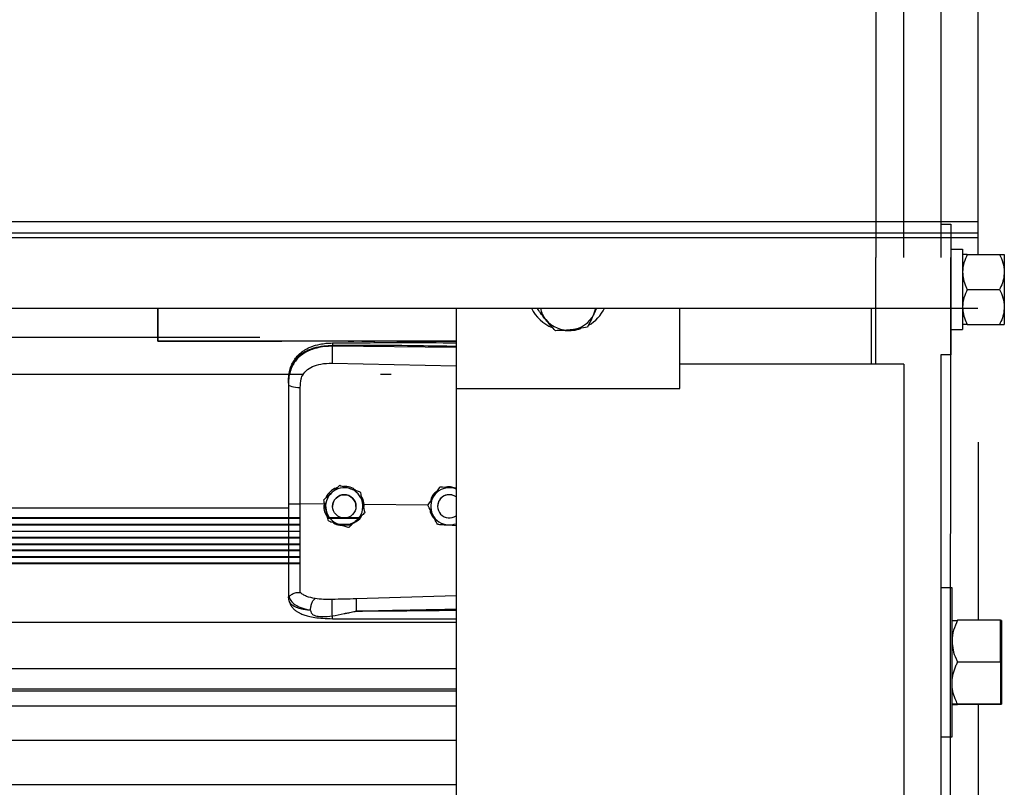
# Model space of a CAD drawing. Header units: inches. Extents: x 170 to 284, y 215 to 248.
# Tile 762 of 1056: x 230.996 to 231.448, y 224.15 to 224.503. Entities that reach past the tile are written whole.
import ezdxf

# ---------------------------------------------------------------- set-up
doc = ezdxf.new("R2010")
doc.units = ezdxf.units.IN
doc.header["$LTSCALE"] = 0.25
doc.header["$MEASUREMENT"] = 0
doc.layers.add('RH TOP OF HOOD', color=7, linetype='Continuous')

msp = doc.modelspace()

# ---------------------------------------------------------------- linework, layer by layer
at = {"layer": 'RH TOP OF HOOD'}
for p, q in [((231.388540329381, 225.2861106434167), (231.388540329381, 224.3934313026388)), ((231.401380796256, 224.3934313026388), (231.401380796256, 225.2347487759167)), ((231.418501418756, 225.2347487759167), (231.418501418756, 224.402427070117)), ((231.418501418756, 225.0400016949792), (231.418501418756, 224.3934313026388)), ((231.435622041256, 224.3947767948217), (231.435622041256, 225.0113842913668)), ((231.435415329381, 224.4097265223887), (226.924131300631, 224.4097265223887)), ((231.418501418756, 224.4086787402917), (231.423089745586, 224.4086787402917)), ((231.423089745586, 224.4086787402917), (231.423089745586, 224.3487565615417)), ((231.435415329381, 224.4045334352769), (226.924131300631, 224.4045334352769)), ((231.435415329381, 224.402427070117), (226.924131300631, 224.402427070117)), ((231.388540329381, 224.4061451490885), (231.388540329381, 224.3934313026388)), ((231.435622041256, 224.3947767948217), (231.435622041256, 224.4061451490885)), ((231.423089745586, 224.3971908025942), (231.428431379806, 224.3971908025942)), ((231.428431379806, 224.3971908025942), (231.428431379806, 224.3603014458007)), ((231.388540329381, 224.3444764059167), (231.388540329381, 224.3934313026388)), ((231.418501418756, 220.1328032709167), (231.423089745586, 224.3934313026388)), ((231.4305714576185, 224.3947767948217), (231.4454321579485, 224.3947767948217)), ((231.447572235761, 224.3947767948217), (231.447572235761, 224.3867472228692)), ((231.447572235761, 224.3867472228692), (231.447572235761, 224.3706880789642)), ((231.4305714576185, 224.3787176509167), (231.4454321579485, 224.3787176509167)), ((226.924131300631, 224.3701573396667), (231.435415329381, 224.3701573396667)), ((231.058968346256, 224.3701573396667), (231.058968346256, 224.3549289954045)), ((231.0589683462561, 224.3549289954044), (231.0589683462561, 224.3701573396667)), ((231.1959333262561, 224.3701573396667), (231.1959333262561, 224.3332527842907)), ((231.2603335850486, 224.3701573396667), (231.2591095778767, 224.367347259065)), ((231.2986570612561, 224.3332527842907), (231.2986570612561, 224.3701573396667)), ((231.3864002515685, 224.3701573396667), (231.3864002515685, 224.3444764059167)), ((231.447572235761, 224.3706880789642), (231.447572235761, 224.3626585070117)), ((231.4305714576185, 224.3626585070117), (231.4454321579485, 224.3626585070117)), ((227.2537032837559, 224.3568718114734), (231.105843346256, 224.3568718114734)), ((231.423089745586, 224.3603014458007), (231.428431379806, 224.3603014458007)), ((231.058968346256, 224.3549289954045), (231.1158601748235, 224.3549289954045)), ((231.195933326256, 224.3549289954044), (231.0589683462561, 224.3549289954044)), ((231.1390860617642, 224.3526601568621), (231.1390860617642, 224.3530715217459)), ((231.195933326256, 224.3521234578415), (231.1390860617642, 224.3526601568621)), ((231.1463691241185, 224.3549289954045), (231.1490056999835, 224.3549289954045)), ((231.1526010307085, 224.3549289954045), (231.1585932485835, 224.3549289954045)), ((231.1686908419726, 224.3549289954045), (231.1959162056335, 224.3549289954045)), ((231.418501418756, 224.3487565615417), (231.418501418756, 220.1328032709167)), ((231.423089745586, 224.3487565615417), (231.418501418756, 224.3487565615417)), ((231.1389900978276, 224.3448713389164), (231.195933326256, 224.3436617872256)), ((231.3864002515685, 224.3444764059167), (231.2986570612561, 224.3444764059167)), ((231.388540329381, 224.3444764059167), (231.3864002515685, 224.3444764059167)), ((231.401380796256, 224.3444764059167), (231.388540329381, 224.3444764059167)), ((231.401380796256, 224.3444764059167), (231.401380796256, 220.1328032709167)), ((227.2401614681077, 224.3397961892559), (231.1257278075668, 224.3397961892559)), ((231.1611613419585, 224.3397961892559), (231.1661416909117, 224.3397961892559)), ((231.118890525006, 224.3357369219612), (231.118890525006, 224.33524860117)), ((231.1959333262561, 224.3332527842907), (231.195933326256, 220.1328032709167)), ((231.1959333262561, 224.3332527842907), (231.2986570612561, 224.3332527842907)), ((231.435622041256, 224.3086416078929), (231.435622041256, 224.2268157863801)), ((231.142461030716, 224.2888050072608), (231.142461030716, 224.2888033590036)), ((231.1518791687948, 224.2858043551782), (231.1518791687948, 224.285802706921)), ((231.1884045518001, 224.2880085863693), (231.1884045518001, 224.2880102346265)), ((231.1894534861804, 224.2879423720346), (231.1884045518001, 224.2880102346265)), ((231.118890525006, 224.2803878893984), (231.118890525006, 224.2738697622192)), ((231.1352617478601, 224.2802137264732), (231.1243481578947, 224.2803181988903)), ((231.1351533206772, 224.2821489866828), (231.1351533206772, 224.2821473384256)), ((231.135447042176, 224.2808032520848), (231.1352617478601, 224.2802137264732)), ((231.1352617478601, 224.2802137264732), (231.1352639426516, 224.2802135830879)), ((231.1536994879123, 224.2800371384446), (231.1531514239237, 224.2799831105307)), ((231.1536023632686, 224.277919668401), (231.1536994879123, 224.2800371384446)), ((231.1536994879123, 224.2800371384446), (231.153701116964, 224.2800372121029)), ((231.1829331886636, 224.2797573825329), (231.153701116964, 224.2800372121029)), ((231.1829192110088, 224.2797856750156), (231.1829192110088, 224.2797873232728)), ((230.9562446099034, 224.2784037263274), (231.118890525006, 224.2784037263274)), ((231.1392212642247, 224.2791464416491), (231.1392212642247, 224.2791456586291)), ((231.1499216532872, 224.2791456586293), (231.1499216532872, 224.2791464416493)), ((231.1539895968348, 224.2761476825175), (231.1539895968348, 224.2761460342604)), ((231.1874329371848, 224.2791464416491), (231.1874329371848, 224.2791456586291)), ((227.2351991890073, 224.2707070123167), (231.1243474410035, 224.2707070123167)), ((231.1243474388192, 224.2708213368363), (227.2351991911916, 224.2708213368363)), ((227.2351992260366, 224.2737537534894), (231.1243474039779, 224.2737537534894)), ((231.1243474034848, 224.2738691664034), (227.2351992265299, 224.2738691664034)), ((231.1520152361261, 224.2738691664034), (231.1369624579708, 224.2738691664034)), ((231.1369876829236, 224.2737537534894), (231.1519290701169, 224.2737537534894)), ((231.1481437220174, 224.2708213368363), (231.1411841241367, 224.2708213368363)), ((231.1415724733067, 224.2707070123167), (231.1480181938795, 224.2707070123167)), ((227.2351991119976, 224.2676893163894), (231.1243475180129, 224.2676893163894)), ((231.118890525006, 224.2705524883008), (231.118890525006, 224.267802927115)), ((231.1922297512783, 224.2706040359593), (231.195933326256, 224.2703642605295)), ((231.1243476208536, 224.2648010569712), (227.240656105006, 224.2648010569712)), ((227.240656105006, 224.2646903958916), (231.1243476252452, 224.2646903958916)), ((231.1243477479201, 224.2618154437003), (227.240656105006, 224.2618154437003)), ((227.240656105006, 224.2617026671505), (231.1243477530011, 224.2617026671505)), ((231.1243478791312, 224.2589715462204), (227.240656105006, 224.2589715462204)), ((227.240656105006, 224.2588587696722), (231.1243478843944, 224.2588587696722)), ((231.1243480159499, 224.2559838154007), (227.240656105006, 224.2559838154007)), ((227.240656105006, 224.2558731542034), (231.1243480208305, 224.2558731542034)), ((231.1243481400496, 224.2529848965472), (227.240656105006, 224.2529848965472)), ((227.240656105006, 224.2528712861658), (231.1243481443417, 224.2528712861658)), ((231.423569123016, 224.2417526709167), (231.418501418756, 224.2417526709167)), ((231.423569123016, 224.2075114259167), (231.423569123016, 224.2417526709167)), ((231.118890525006, 224.2381955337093), (231.118890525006, 224.2376667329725)), ((231.1192302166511, 224.2356815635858), (231.118890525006, 224.2376667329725)), ((231.195933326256, 224.2379900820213), (231.1499976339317, 224.2366582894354)), ((227.163613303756, 224.226018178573), (231.1959333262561, 224.226018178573)), ((231.445791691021, 224.2268157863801), (231.426137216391, 224.2268157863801)), ((231.445791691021, 224.2172074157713), (231.445791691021, 224.2268157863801)), ((231.446339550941, 224.2267721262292), (231.445791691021, 224.2267721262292)), ((231.446339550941, 224.2267721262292), (231.446339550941, 224.1979468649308)), ((231.445791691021, 224.2075990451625), (231.445791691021, 224.2172074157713)), ((231.423569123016, 224.1732701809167), (231.423569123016, 224.2075114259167)), ((231.445791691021, 224.2075990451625), (231.426137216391, 224.2075990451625)), ((231.445791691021, 224.2075990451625), (231.445791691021, 224.1979468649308)), ((227.163613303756, 224.2046391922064), (231.1959333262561, 224.2046391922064)), ((231.1959333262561, 224.1951539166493), (227.163613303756, 224.1951539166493)), ((227.163613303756, 224.1945145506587), (231.1959333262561, 224.1945145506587)), ((231.445791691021, 224.1979468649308), (231.445791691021, 224.1882946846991)), ((231.446339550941, 224.1979468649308), (231.446339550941, 224.1882507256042)), ((227.163613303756, 224.1874964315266), (231.1959333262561, 224.1874964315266)), ((231.445791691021, 224.1882946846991), (231.426137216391, 224.1882946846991)), ((231.445791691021, 224.1882070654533), (231.426137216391, 224.1882070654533)), ((231.435622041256, 224.1882070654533), (231.435622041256, 224.0568492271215)), ((231.445791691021, 224.1882508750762), (231.445791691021, 224.1882946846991)), ((231.445791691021, 224.1882070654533), (231.445791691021, 224.1882508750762)), ((231.445791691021, 224.1882507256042), (231.446339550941, 224.1882507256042)), ((227.163613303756, 224.1718123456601), (231.1959333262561, 224.1718123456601)), ((231.418501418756, 224.1732701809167), (231.423569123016, 224.1732701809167)), ((227.163613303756, 224.1514243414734), (231.1959333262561, 224.1514243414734))]:
    msp.add_line(p, q, dxfattribs=at)
at = {"layer": 'RH TOP OF HOOD', "flags": 128}
for points in [[(231.2591095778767, 224.367347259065), (231.2596650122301, 224.3688169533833), (231.259979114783, 224.3701573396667)], [(231.118890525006, 224.33524860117), (231.1189944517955, 224.3349528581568), (231.1193024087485, 224.3346679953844), (231.119803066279, 224.3344044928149), (231.1204780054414, 224.3341720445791), (231.121302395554, 224.3339792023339), (231.1222459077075, 224.3338330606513), (231.1232738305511, 224.3337389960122), (231.124348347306, 224.3337004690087)]]:
    msp.add_lwpolyline(points, dxfattribs=at)
at = {"layer": 'RH TOP OF HOOD'}
msp.add_circle((231.1445714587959, 224.2791456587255), 0.005350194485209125, dxfattribs=at)
for centre, radius, start, end in [((231.2464822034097, 224.377608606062), 0.01760748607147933, 205.0359860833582, 248.5000179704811), ((231.2459056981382, 224.3721114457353), 0.01146222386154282, 189.815861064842, 219.2714399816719), ((231.2482974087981, 224.3774569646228), 0.01737196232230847, 299.0663024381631, 335.1530525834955), ((231.2476171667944, 224.3728940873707), 0.0127609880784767, 275.5283345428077, 334.2356547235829), ((231.2472286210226, 224.3733906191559), 0.01329696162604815, 219.9301872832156, 276.9888073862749), ((231.2472992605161, 224.3793184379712), 0.01949741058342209, 265.8947741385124, 287.6565677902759), ((231.1445714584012, 224.2791464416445), 0.008560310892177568, 132.327935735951, 192.3279369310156), ((231.1445714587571, 224.2791464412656), 0.008560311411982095, 72.32793711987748, 132.3279357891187), ((231.144571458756, 224.2791464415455), 0.005350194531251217, 1.112057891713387e-06, 179.9999988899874), ((231.1445714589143, 224.2791464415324), 0.008560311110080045, 12.32793744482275, 72.32793758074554), ((231.192783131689, 224.2791464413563), 0.008560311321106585, 86.29353550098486, 146.2935346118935), ((231.1927831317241, 224.2791464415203), 0.005350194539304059, 53.92810144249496, 179.9999986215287), ((231.1927831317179, 224.2791456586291), 0.005350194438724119, 53.92810057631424, 306.0718994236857), ((231.1927831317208, 224.2791464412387), 0.008560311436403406, 68.4076756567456, 86.29353576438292), ((231.1445714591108, 224.2791464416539), 0.00856031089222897, 312.327935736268, 12.32793693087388), ((231.192783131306, 224.2791464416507), 0.008560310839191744, 146.2935348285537, 206.2935362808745), ((231.1445714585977, 224.2791464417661), 0.00856031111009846, 192.3279374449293, 252.3279375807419), ((231.1927831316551, 224.2791464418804), 0.008560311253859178, 206.2935366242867, 266.2935360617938), ((231.1445714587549, 224.2791464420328), 0.008560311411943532, 252.3279371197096, 312.3279357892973), ((231.1927831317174, 224.279146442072), 0.008560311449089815, 266.2935357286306, 291.5923243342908)]:
    msp.add_arc(centre, radius, start, end, dxfattribs=at)
for points, knots in [([(231.4305714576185, 224.3947767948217), (231.4300090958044, 224.3935276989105), (231.4288638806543, 224.3909839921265), (231.4284352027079, 224.3882072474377), (231.428431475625, 224.3867838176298), (231.428431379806, 224.3867472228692)], [0, 0, 0, 0, 0.4845461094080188, 0.9867482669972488, 0.9999999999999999, 0.9999999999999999, 0.9999999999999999, 0.9999999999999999]), ([(231.4305714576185, 224.3947767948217), (231.4302535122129, 224.3947767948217), (231.429501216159, 224.3947767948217), (231.4286339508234, 224.3947767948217), (231.4284994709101, 224.3947767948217), (231.428431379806, 224.3947767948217)], [0, 0, 0, 0, 0.2654446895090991, 0.6280732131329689, 1, 1, 1, 1]), ([(231.4454321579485, 224.3947767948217), (231.4459945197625, 224.3935276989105), (231.4471397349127, 224.3909839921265), (231.4475684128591, 224.3882072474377), (231.4475721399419, 224.3867838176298), (231.447572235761, 224.3867472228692)], [0, 0, 0, 0, 0.4845461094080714, 0.9867482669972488, 1, 1, 1, 1]), ([(231.4454321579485, 224.3947767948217), (231.445750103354, 224.3947767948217), (231.446502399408, 224.3947767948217), (231.4473696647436, 224.3947767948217), (231.4475041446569, 224.3947767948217), (231.447572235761, 224.3947767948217)], [0, 0, 0, 0, 0.2654446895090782, 0.6280732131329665, 1, 1, 1, 1]), ([(231.428431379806, 224.3867472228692), (231.4285129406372, 224.3856223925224), (231.4286790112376, 224.3833320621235), (231.4296395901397, 224.3806713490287), (231.4303620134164, 224.3791567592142), (231.4305714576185, 224.3787176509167)], [0, 0, 0, 0, 0.4066348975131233, 0.8279722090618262, 1, 1, 1, 1]), ([(231.447572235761, 224.3867472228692), (231.4474906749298, 224.3856223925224), (231.4473246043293, 224.3833320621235), (231.4463640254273, 224.3806713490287), (231.4456416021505, 224.3791567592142), (231.4454321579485, 224.3787176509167)], [0, 0, 0, 0, 0.4066348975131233, 0.8279722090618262, 1, 1, 1, 1]), ([(231.4305714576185, 224.3787176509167), (231.4300090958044, 224.3774685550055), (231.4288638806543, 224.3749248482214), (231.4284352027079, 224.3721481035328), (231.428431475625, 224.3707246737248), (231.428431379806, 224.3706880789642)], [0, 0, 0, 0, 0.4845461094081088, 0.9867482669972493, 1, 1, 1, 1]), ([(231.4454321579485, 224.3787176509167), (231.4459945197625, 224.3774685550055), (231.4471397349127, 224.3749248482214), (231.4475684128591, 224.3721481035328), (231.4475721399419, 224.3707246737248), (231.447572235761, 224.3706880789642)], [0, 0, 0, 0, 0.4845461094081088, 0.9867482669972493, 1, 1, 1, 1]), ([(231.2370321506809, 224.3648559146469), (231.236926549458, 224.3649866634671), (231.2361268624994, 224.3659767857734), (231.2347721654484, 224.3677272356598), (231.2335638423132, 224.3694110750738), (231.2330283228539, 224.3701573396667)], [0, 0, 0, 0, 0.07809898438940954, 0.5914206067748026, 1, 1, 1, 1]), ([(231.428431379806, 224.3706880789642), (231.4285129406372, 224.3695632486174), (231.4286790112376, 224.3672729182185), (231.4296395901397, 224.3646122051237), (231.4303620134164, 224.3630976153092), (231.4305714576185, 224.3626585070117)], [0, 0, 0, 0, 0.4066348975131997, 0.8279722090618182, 1, 1, 1, 1]), ([(231.447572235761, 224.3706880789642), (231.4474906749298, 224.3695632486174), (231.4473246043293, 224.3672729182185), (231.4463640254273, 224.3646122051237), (231.4456416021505, 224.3630976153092), (231.4454321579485, 224.3626585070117)], [0, 0, 0, 0, 0.4066348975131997, 0.8279722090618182, 1, 1, 1, 1]), ([(231.2591095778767, 224.367347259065), (231.2588675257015, 224.3668254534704), (231.2578847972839, 224.3647069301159), (231.2569273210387, 224.362851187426), (231.2562056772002, 224.3614525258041)], [0, 0, 0, 0, 0.2463062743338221, 1, 1, 1, 1]), ([(231.241487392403, 224.3597916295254), (231.240763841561, 224.360563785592), (231.2393034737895, 224.3621222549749), (231.2377938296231, 224.3639391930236), (231.2370321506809, 224.3648559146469)], [0, 0, 0, 0, 0.4954579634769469, 1, 1, 1, 1]), ([(231.2562056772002, 224.3614525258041), (231.2550105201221, 224.3611975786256), (231.2525982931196, 224.3606830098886), (231.2501046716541, 224.3603569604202), (231.2488465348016, 224.3601924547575)], [0, 0, 0, 0, 0.4954579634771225, 1, 1, 1, 1]), ([(231.4305714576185, 224.3626585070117), (231.430253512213, 224.3626585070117), (231.429501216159, 224.3626585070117), (231.4286339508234, 224.3626585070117), (231.4284994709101, 224.3626585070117), (231.428431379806, 224.3626585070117)], [0, 0, 0, 0, 0.2654446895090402, 0.6280732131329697, 1, 1, 1, 1]), ([(231.4454321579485, 224.3626585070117), (231.445750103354, 224.3626585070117), (231.446502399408, 224.3626585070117), (231.4473696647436, 224.3626585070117), (231.4475041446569, 224.3626585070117), (231.447572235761, 224.3626585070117)], [0, 0, 0, 0, 0.2654446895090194, 0.6280732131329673, 1, 1, 1, 1]), ([(231.2488465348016, 224.3601924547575), (231.2486720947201, 224.3601732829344), (231.24735111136, 224.3600281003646), (231.2448604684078, 224.3598408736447), (231.2426185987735, 224.3598081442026), (231.241487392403, 224.3597916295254)], [0, 0, 0, 0, 0.07009191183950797, 0.5307854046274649, 1, 1, 1, 1]), ([(231.118890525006, 224.3357369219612), (231.118953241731, 224.3370933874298), (231.1190716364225, 224.3396540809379), (231.1200411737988, 224.3431450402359), (231.1213304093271, 224.345556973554), (231.1226942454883, 224.3472596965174), (231.1237772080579, 224.3483030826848), (231.1248361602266, 224.3491315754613), (231.1258256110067, 224.3497915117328), (231.1270599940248, 224.3504865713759), (231.1286540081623, 224.3512122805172), (231.1313177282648, 224.3521203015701), (231.1348528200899, 224.3528802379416), (231.1377593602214, 224.3530115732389), (231.1390860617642, 224.3530715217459)], [0, 0, 0, 0, 0.1307156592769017, 0.2467609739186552, 0.3577928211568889, 0.4170971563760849, 0.4791482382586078, 0.5177152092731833, 0.5590896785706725, 0.6032945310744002, 0.6633484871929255, 0.7353692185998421, 0.8792082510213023, 1, 1, 1, 1]), ([(231.1390860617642, 224.3526601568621), (231.1378893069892, 224.3526284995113), (231.1354570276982, 224.3525641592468), (231.1321274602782, 224.3519454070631), (231.1291490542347, 224.3510022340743), (231.1266174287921, 224.3497886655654), (231.1243718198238, 224.3482427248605), (231.1225092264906, 224.3464075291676), (231.1210155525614, 224.3442723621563), (231.1198463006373, 224.34171780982), (231.119049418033, 224.3386414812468), (231.118943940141, 224.3363891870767), (231.118890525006, 224.33524860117)], [0, 0, 0, 0, 0.1094013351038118, 0.2223468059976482, 0.315179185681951, 0.4102231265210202, 0.5012749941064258, 0.5946006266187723, 0.6834485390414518, 0.7745330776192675, 0.8858211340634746, 1, 1, 1, 1]), ([(231.1189769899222, 224.3377800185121), (231.1190959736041, 224.3388504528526), (231.1193113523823, 224.3407881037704), (231.1200562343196, 224.3433067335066), (231.1209135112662, 224.3452164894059), (231.1219887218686, 224.3469691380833), (231.12330377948, 224.348557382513), (231.1247744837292, 224.349852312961), (231.1261481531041, 224.3508121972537), (231.1275907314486, 224.3516436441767), (231.1299689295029, 224.3527107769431), (231.1329053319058, 224.353523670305), (231.1362142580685, 224.3540521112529), (231.1381060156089, 224.3541251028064), (231.1391046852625, 224.3541636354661)], [0, 0, 0, 0, 0.1084465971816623, 0.1963050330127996, 0.269182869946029, 0.3279968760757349, 0.4149595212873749, 0.4916410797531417, 0.53897604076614, 0.5941910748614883, 0.6694152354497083, 0.8148545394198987, 0.9022606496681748, 1, 1, 1, 1]), ([(231.1390860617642, 224.3526601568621), (231.1390643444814, 224.3520843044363), (231.1390192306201, 224.3508880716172), (231.1389782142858, 224.3486630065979), (231.1389649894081, 224.3464856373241), (231.1389819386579, 224.345395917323), (231.1389900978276, 224.3448713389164)], [0, 0, 0, 0, 0.2406941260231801, 0.4999999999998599, 0.7593058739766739, 1, 1, 1, 1]), ([(231.1391048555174, 224.3541477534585), (231.1391036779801, 224.3541517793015), (231.1390996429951, 224.3541655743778), (231.1390944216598, 224.3540506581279), (231.1390878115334, 224.3537578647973), (231.1390867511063, 224.3533419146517), (231.1390860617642, 224.3530715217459)], [0, 0, 0, 0, 0.09787641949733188, 0.3353863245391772, 0.5679606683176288, 1, 1, 1, 1]), ([(231.1390860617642, 224.3530715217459), (231.1453919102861, 224.3531108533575), (231.1586309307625, 224.3531934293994), (231.1775805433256, 224.3530122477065), (231.1902210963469, 224.3527912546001), (231.195933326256, 224.3526913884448)], [0, 0, 0, 0, 0.3326703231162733, 0.6984356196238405, 1, 1, 1, 1]), ([(231.1391046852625, 224.3541636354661), (231.1483216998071, 224.3542315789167), (231.1664085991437, 224.3543649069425), (231.185352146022, 224.3543075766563), (231.1950778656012, 224.3542547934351), (231.195933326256, 224.3542501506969)], [0, 0, 0, 0, 0.4865830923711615, 0.9548405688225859, 1, 1, 1, 1]), ([(231.1247739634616, 224.3376337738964), (231.1247739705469, 224.337633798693), (231.1248765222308, 224.3379927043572), (231.1253717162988, 224.3393988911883), (231.1269077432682, 224.3416015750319), (231.1299747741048, 224.3435048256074), (231.1340909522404, 224.3447164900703), (231.1372437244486, 224.34481614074), (231.1389900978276, 224.3448713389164)], [0, 0, 0, 0, 4.497367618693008e-06, 0.06509473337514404, 0.261670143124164, 0.4753105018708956, 0.709365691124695, 1, 1, 1, 1]), ([(231.118890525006, 224.33524860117), (231.118890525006, 224.3316184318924), (231.118890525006, 224.3243475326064), (231.118890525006, 224.3132667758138), (231.118890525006, 224.3020841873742), (231.118890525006, 224.2911155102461), (231.118890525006, 224.2838676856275), (231.118890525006, 224.2803878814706)], [0, 0, 0, 0, 0.2027568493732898, 0.4061035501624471, 0.6088604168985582, 0.8122072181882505, 1, 1, 1, 1]), ([(231.124348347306, 224.3337004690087), (231.1244183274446, 224.3350251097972), (231.1244883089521, 224.3363497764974), (231.1247739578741, 224.3376337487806), (231.1247739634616, 224.3376337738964)], [0, 0, 0, 0, 0.999980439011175, 1, 1, 1, 1]), ([(231.1243481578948, 224.2803182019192), (231.1243481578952, 224.2803182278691), (231.1243482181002, 224.2837045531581), (231.1243483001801, 224.2907512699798), (231.12434834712, 224.3014244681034), (231.1243483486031, 224.3123005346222), (231.1243483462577, 224.3230878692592), (231.1243483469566, 224.3301629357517), (231.124348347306, 224.3337004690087)], [0, 0, 0, 0, 1.439079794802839e-06, 0.1877923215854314, 0.3908439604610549, 0.59389561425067, 0.7969478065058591, 1, 1, 1, 1]), ([(231.1388071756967, 224.2854772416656), (231.1397477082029, 224.2863338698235), (231.1410021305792, 224.2874763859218), (231.1421690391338, 224.2885390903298), (231.142461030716, 224.2888050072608)], [0, 0, 0, 0, 0.7497733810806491, 1, 1, 1, 1]), ([(231.1388071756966, 224.2854751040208), (231.1397477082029, 224.2863317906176), (231.1410021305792, 224.2874743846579), (231.1421690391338, 224.2885373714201), (231.142461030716, 224.2888033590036)], [0, 0, 0, 0, 0.7497733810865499, 1, 1, 1, 1]), ([(231.142461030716, 224.2888050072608), (231.1428587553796, 224.2886783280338), (231.1443635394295, 224.2881990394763), (231.1459805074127, 224.2876839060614), (231.1471700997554, 224.2873049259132)], [0, 0, 0, 0, 0.264306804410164, 0.9999999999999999, 0.9999999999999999, 0.9999999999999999, 0.9999999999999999]), ([(231.142461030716, 224.2888033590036), (231.1428587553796, 224.2886766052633), (231.1443635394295, 224.2881970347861), (231.1459805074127, 224.2876818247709), (231.1471700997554, 224.2873027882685)], [0, 0, 0, 0, 0.2643068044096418, 1, 1, 1, 1]), ([(231.1351533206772, 224.2821489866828), (231.1356593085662, 224.2826099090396), (231.1366831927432, 224.2835426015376), (231.1379303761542, 224.2846786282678), (231.1386444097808, 224.2853289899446), (231.1388071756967, 224.2854772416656)], [0, 0, 0, 0, 0.4299704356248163, 0.870060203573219, 0.9999999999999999, 0.9999999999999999, 0.9999999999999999, 0.9999999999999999]), ([(231.1351533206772, 224.2821473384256), (231.1356593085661, 224.2826081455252), (231.1366831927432, 224.283540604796), (231.1379303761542, 224.2846765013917), (231.1386444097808, 224.2853268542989), (231.1388071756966, 224.2854751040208)], [0, 0, 0, 0, 0.4299704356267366, 0.8700602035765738, 1, 1, 1, 1]), ([(231.1411817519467, 224.2876399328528), (231.1410465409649, 224.2876098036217), (231.1398947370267, 224.2873531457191), (231.1381374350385, 224.2858943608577), (231.136518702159, 224.2842847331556), (231.1361908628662, 224.2831764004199), (231.1361575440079, 224.2830637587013)], [0, 0, 0, 0, 0.05931474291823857, 0.505276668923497, 0.9497204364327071, 1, 1, 1, 1]), ([(231.1498315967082, 224.2864568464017), (231.1494748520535, 224.2867469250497), (231.1483112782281, 224.2876930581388), (231.1462597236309, 224.2882605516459), (231.1446901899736, 224.2882643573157), (231.1441542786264, 224.2882656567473)], [0, 0, 0, 0, 0.225516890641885, 0.7355556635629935, 1, 1, 1, 1]), ([(231.1471700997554, 224.2873049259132), (231.1473564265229, 224.2872455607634), (231.1488137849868, 224.28678123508), (231.1504118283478, 224.2862719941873), (231.1517362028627, 224.2858499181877), (231.1518791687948, 224.2858043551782)], [0, 0, 0, 0, 0.1156468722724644, 0.90453427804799, 1, 1, 1, 1]), ([(231.1471700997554, 224.2873027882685), (231.1473564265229, 224.2872434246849), (231.1488137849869, 224.2867791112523), (231.1504118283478, 224.2862700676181), (231.1517362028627, 224.285848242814), (231.1518791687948, 224.285802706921)], [0, 0, 0, 0, 0.1156468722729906, 0.9045342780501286, 1, 1, 1, 1]), ([(231.1518791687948, 224.2858043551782), (231.1520252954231, 224.2851357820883), (231.1523209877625, 224.283782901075), (231.1526811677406, 224.282134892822), (231.1528873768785, 224.2811913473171), (231.1529343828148, 224.2809762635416)], [0, 0, 0, 0, 0.4299704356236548, 0.870060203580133, 0.9999999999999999, 0.9999999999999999, 0.9999999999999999, 0.9999999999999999]), ([(231.1518791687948, 224.285802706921), (231.1520252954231, 224.2851340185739), (231.1523209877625, 224.2837809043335), (231.1526811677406, 224.2821327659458), (231.1528873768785, 224.2811892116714), (231.1529343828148, 224.2809741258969)], [0, 0, 0, 0, 0.4299704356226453, 0.8700602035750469, 0.9999999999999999, 0.9999999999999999, 0.9999999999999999, 0.9999999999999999]), ([(231.1870625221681, 224.2859986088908), (231.1867429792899, 224.2857806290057), (231.1855895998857, 224.2849938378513), (231.1844962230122, 224.2833932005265), (231.1841983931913, 224.2819884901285), (231.1841102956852, 224.2815729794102)], [0, 0, 0, 0, 0.2125142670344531, 0.7670631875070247, 1, 1, 1, 1]), ([(231.1884045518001, 224.2880102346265), (231.1880247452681, 224.2874409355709), (231.1872561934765, 224.2862889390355), (231.1863200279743, 224.2848856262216), (231.1857840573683, 224.2840821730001), (231.1856618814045, 224.2838990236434)], [0, 0, 0, 0, 0.4299704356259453, 0.8700602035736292, 0.9999999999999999, 0.9999999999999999, 0.9999999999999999, 0.9999999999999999]), ([(231.1884045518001, 224.2880085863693), (231.1880247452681, 224.2874391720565), (231.1872561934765, 224.2862869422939), (231.1863200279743, 224.2848834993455), (231.1857840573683, 224.2840800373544), (231.1856618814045, 224.2838968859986)], [0, 0, 0, 0, 0.429970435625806, 0.8700602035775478, 0.9999999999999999, 0.9999999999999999, 0.9999999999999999, 0.9999999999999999]), ([(231.1933365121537, 224.2876888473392), (231.192066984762, 224.2877711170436), (231.1903737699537, 224.2878808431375), (231.1887986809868, 224.2879830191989), (231.1884045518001, 224.2880085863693)], [0, 0, 0, 0, 0.749773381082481, 1, 1, 1, 1]), ([(231.1954080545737, 224.2875567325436), (231.1947471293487, 224.2877567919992), (231.1934767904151, 224.2881413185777), (231.1919135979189, 224.2881661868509), (231.1911336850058, 224.2879040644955), (231.1909578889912, 224.2878449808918)], [0, 0, 0, 0, 0.4565421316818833, 0.8775020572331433, 0.9999999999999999, 0.9999999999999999, 0.9999999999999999, 0.9999999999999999]), ([(231.195933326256, 224.2875207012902), (231.1952903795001, 224.2875623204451), (231.1944315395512, 224.2876179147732), (231.1935564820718, 224.2876745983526), (231.1933365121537, 224.2876888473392)], [0, 0, 0, 0, 0.7486223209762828, 1, 1, 1, 1]), ([(231.1243483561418, 224.2396276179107), (231.1243483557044, 224.2398903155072), (231.1243483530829, 224.2414647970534), (231.1243483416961, 224.2448961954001), (231.1243482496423, 224.2504975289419), (231.1243479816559, 224.2569373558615), (231.1243476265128, 224.2641633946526), (231.1243473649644, 224.2720382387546), (231.1243474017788, 224.2775662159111), (231.1243474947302, 224.2803181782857), (231.1243474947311, 224.2803182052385)], [0, 0, 0, 0, 0.03155846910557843, 0.1891461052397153, 0.3467338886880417, 0.50432776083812, 0.6619226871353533, 0.8309600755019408, 0.9999983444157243, 1, 1, 1, 1]), ([(231.1362085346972, 224.2773187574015), (231.1359369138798, 224.2785616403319), (231.1355746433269, 224.2802193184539), (231.1352376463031, 224.2817614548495), (231.1351533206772, 224.2821473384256)], [0, 0, 0, 0, 0.7497733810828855, 0.9999999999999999, 0.9999999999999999, 0.9999999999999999, 0.9999999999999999]), ([(231.1352639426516, 224.2802135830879), (231.1352301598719, 224.2797597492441), (231.1351234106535, 224.2783256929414), (231.1355400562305, 224.2761631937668), (231.1364915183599, 224.2748067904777), (231.1368779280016, 224.2742559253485)], [0, 0, 0, 0, 0.2156616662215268, 0.6814629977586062, 1, 1, 1, 1]), ([(231.153701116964, 224.2800372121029), (231.1537011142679, 224.2800372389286), (231.1536030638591, 224.2810128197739), (231.153343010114, 224.2824050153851), (231.1525385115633, 224.2834944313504), (231.1523190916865, 224.2837915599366)], [0, 0, 0, 0, 1.99976993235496e-05, 0.7272642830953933, 1, 1, 1, 1]), ([(231.1529343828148, 224.2809762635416), (231.1532060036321, 224.2797333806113), (231.1535682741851, 224.2780757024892), (231.1539052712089, 224.2765335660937), (231.1539895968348, 224.2761476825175)], [0, 0, 0, 0, 0.7497733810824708, 1, 1, 1, 1]), ([(231.1529343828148, 224.2809741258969), (231.1532060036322, 224.2797313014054), (231.1535682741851, 224.2780737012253), (231.1539052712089, 224.276531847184), (231.1539895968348, 224.2761460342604)], [0, 0, 0, 0, 0.7497733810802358, 1, 1, 1, 1]), ([(231.1856618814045, 224.2838990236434), (231.1849558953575, 224.2828406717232), (231.1840142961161, 224.281429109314), (231.1831383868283, 224.2801159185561), (231.1829192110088, 224.2797873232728)], [0, 0, 0, 0, 0.7497733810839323, 1, 1, 1, 1]), ([(231.1856618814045, 224.2838968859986), (231.1849558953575, 224.2828385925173), (231.184014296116, 224.2814271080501), (231.1831383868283, 224.2801141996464), (231.1829192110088, 224.2797856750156)], [0, 0, 0, 0, 0.7497733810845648, 1, 1, 1, 1]), ([(231.1851085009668, 224.2753544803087), (231.185021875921, 224.2755298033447), (231.1843443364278, 224.2769010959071), (231.1836013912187, 224.2784048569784), (231.1829856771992, 224.279651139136), (231.1829192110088, 224.2797856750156)], [0, 0, 0, 0, 0.1156468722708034, 0.9045342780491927, 1, 1, 1, 1]), ([(231.1372637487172, 224.272490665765), (231.1371176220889, 224.2731592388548), (231.1368219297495, 224.2745121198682), (231.1364617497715, 224.2761601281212), (231.1362555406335, 224.2771036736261), (231.1362085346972, 224.2773187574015)], [0, 0, 0, 0, 0.4299704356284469, 0.8700602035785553, 0.9999999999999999, 0.9999999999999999, 0.9999999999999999, 0.9999999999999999]), ([(231.1539895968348, 224.2761460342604), (231.1534836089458, 224.2756851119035), (231.1524597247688, 224.2747524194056), (231.1512125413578, 224.2736163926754), (231.1504985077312, 224.2729660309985), (231.1503357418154, 224.2728177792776)], [0, 0, 0, 0, 0.4299704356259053, 0.8700602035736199, 0.9999999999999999, 0.9999999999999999, 0.9999999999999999, 0.9999999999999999]), ([(231.1838551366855, 224.277891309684), (231.1839036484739, 224.2774293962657), (231.1840502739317, 224.2760332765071), (231.1848959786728, 224.2744367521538), (231.185830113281, 224.2736282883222), (231.1860595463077, 224.2734297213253)], [0, 0, 0, 0, 0.2716700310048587, 0.8211147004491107, 0.9999999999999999, 0.9999999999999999, 0.9999999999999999, 0.9999999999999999]), ([(231.1872977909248, 224.2709237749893), (231.1871128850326, 224.2712979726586), (231.1864132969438, 224.2727137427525), (231.1856615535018, 224.2742351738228), (231.1851085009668, 224.2753544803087)], [0, 0, 0, 0, 0.2643068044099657, 1, 1, 1, 1]), ([(231.118890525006, 224.2735089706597), (231.118890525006, 224.272769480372), (231.118890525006, 224.2718590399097), (231.118890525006, 224.2709861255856), (231.118890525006, 224.2708222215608)], [0, 0, 0, 0, 0.8122335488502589, 1, 1, 1, 1]), ([(231.1372637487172, 224.272490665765), (231.1376614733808, 224.2723639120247), (231.1391662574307, 224.2718843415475), (231.1407832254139, 224.2713691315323), (231.1419728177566, 224.2709900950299)], [0, 0, 0, 0, 0.2643068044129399, 1, 1, 1, 1]), ([(231.1394223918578, 224.2718027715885), (231.1395017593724, 224.2717360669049), (231.1403748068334, 224.2710023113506), (231.1419449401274, 224.2705231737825), (231.1433794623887, 224.2704387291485), (231.1437770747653, 224.2704153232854)], [0, 0, 0, 0, 0.06740964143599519, 0.7415101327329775, 1, 1, 1, 1]), ([(231.1419728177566, 224.2709900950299), (231.1421591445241, 224.2709307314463), (231.143616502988, 224.2704664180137), (231.145214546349, 224.2699573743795), (231.1465389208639, 224.2695355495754), (231.146681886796, 224.2694900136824)], [0, 0, 0, 0, 0.1156468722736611, 0.9045342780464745, 0.9999999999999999, 0.9999999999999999, 0.9999999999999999, 0.9999999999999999]), ([(231.1503357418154, 224.2728177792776), (231.149395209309, 224.2719611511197), (231.1481407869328, 224.2708186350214), (231.1469738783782, 224.2697559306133), (231.146681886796, 224.2694900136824)], [0, 0, 0, 0, 0.749773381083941, 0.9999999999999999, 0.9999999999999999, 0.9999999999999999, 0.9999999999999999]), ([(231.1489787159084, 224.2715818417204), (231.1494874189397, 224.2718439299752), (231.150893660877, 224.2725684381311), (231.1521341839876, 224.273799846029), (231.1525134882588, 224.2747795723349), (231.1525265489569, 224.2748133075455)], [0, 0, 0, 0, 0.3536960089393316, 0.977745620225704, 0.9999999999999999, 0.9999999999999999, 0.9999999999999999, 0.9999999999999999]), ([(231.1872977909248, 224.2709237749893), (231.187980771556, 224.2708794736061), (231.1893628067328, 224.2707898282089), (231.1910462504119, 224.2706807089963), (231.192010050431, 224.2706182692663), (231.1922297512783, 224.2706040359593)], [0, 0, 0, 0, 0.4299704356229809, 0.8700602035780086, 1, 1, 1, 1]), ([(231.118890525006, 224.2676435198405), (231.118890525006, 224.2658132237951), (231.118890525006, 224.2612001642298), (231.118890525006, 224.2542314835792), (231.118890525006, 224.2476396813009), (231.118890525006, 224.2422572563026), (231.118890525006, 224.2395564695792), (231.118890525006, 224.2381955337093)], [0, 0, 0, 0, 0.1570282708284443, 0.3957724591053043, 0.6414399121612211, 0.8193203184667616, 1, 1, 1, 1]), ([(231.1190875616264, 224.2379452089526), (231.1191366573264, 224.2379366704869), (231.1192374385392, 224.2379191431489), (231.1195291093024, 224.2381053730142), (231.1199945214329, 224.2384362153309), (231.1208707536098, 224.2390162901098), (231.1223499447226, 224.2396344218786), (231.1236907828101, 224.2396305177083), (231.124348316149, 224.239628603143)], [0, 0, 0, 0, 0.1136768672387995, 0.2333502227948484, 0.3620694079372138, 0.5019163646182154, 0.7557448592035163, 1, 1, 1, 1]), ([(231.1311825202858, 224.2368035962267), (231.1298089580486, 224.2370914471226), (231.1277245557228, 224.2375282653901), (231.1255487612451, 224.2385689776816), (231.1247497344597, 224.2392742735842), (231.1243483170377, 224.2396286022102)], [0, 0, 0, 0, 0.4901989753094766, 0.743884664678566, 1, 1, 1, 1]), ([(231.118890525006, 224.2381955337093), (231.1188905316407, 224.2381942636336), (231.118890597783, 224.2381816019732), (231.1188977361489, 224.238077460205), (231.1189961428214, 224.2379991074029), (231.1190838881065, 224.2379292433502)], [0, 0, 0, 0, 0.01193493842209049, 0.1189819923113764, 1, 1, 1, 1]), ([(231.1190833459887, 224.2379450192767), (231.1193589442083, 224.2372230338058), (231.1199250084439, 224.2357401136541), (231.121977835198, 224.2339068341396), (231.1249660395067, 224.2323487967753), (231.1276931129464, 224.231725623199), (231.1290929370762, 224.2314057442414)], [0, 0, 0, 0, 0.2305257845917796, 0.4734878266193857, 0.7297379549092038, 1, 1, 1, 1]), ([(231.1290918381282, 224.2314040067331), (231.1285455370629, 224.2314611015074), (231.1272405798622, 224.2315974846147), (231.1258418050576, 224.2318256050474), (231.1248868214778, 224.2320194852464), (231.1236534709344, 224.2322973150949), (231.1219671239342, 224.2328635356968), (231.1201473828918, 224.2339890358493), (231.1195418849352, 224.2351064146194), (231.1192302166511, 224.2356815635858)], [0, 0, 0, 0, 0.1091879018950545, 0.2608187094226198, 0.3077983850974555, 0.3355235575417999, 0.5627886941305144, 0.7749539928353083, 0.9999999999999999, 0.9999999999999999, 0.9999999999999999, 0.9999999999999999]), ([(231.1192471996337, 224.2356355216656), (231.1194361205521, 224.2350486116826), (231.1197908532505, 224.2339465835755), (231.1208039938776, 224.232528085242), (231.1219330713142, 224.2314521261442), (231.123080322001, 224.2306552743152), (231.1241275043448, 224.2300988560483), (231.1250704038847, 224.2296866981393), (231.1263158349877, 224.2292203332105), (231.1282607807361, 224.2286598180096), (231.1311398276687, 224.2280982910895), (231.13487347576, 224.2276760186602), (231.1376548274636, 224.2276085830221), (231.1391430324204, 224.227572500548)], [0, 0, 0, 0, 0.098431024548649, 0.1848217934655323, 0.2573083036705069, 0.3158871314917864, 0.3722739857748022, 0.4121400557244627, 0.4615923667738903, 0.5575876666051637, 0.6828759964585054, 0.8303179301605, 1, 1, 1, 1]), ([(231.1290929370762, 224.2314057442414), (231.1291179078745, 224.2319360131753), (231.1291697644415, 224.2330372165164), (231.1296456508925, 224.2346990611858), (231.1303497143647, 224.2360852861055), (231.130911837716, 224.2365701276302), (231.1311825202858, 224.2368035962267)], [0, 0, 0, 0, 0.2407679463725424, 0.5000000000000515, 0.7592320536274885, 1, 1, 1, 1]), ([(231.1390119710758, 224.2363961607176), (231.1376599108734, 224.2363888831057), (231.134957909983, 224.2363743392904), (231.1324512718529, 224.2366588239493), (231.1311989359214, 224.2368009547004)], [0, 0, 0, 0, 0.5003922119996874, 1, 1, 1, 1]), ([(231.1390973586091, 224.2288256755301), (231.139081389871, 224.2290662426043), (231.13904770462, 224.2295737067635), (231.1390028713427, 224.2305838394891), (231.1389658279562, 224.2317712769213), (231.138943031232, 224.2330431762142), (231.138937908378, 224.2342466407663), (231.138950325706, 224.235242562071), (231.1389754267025, 224.2359819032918), (231.1390002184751, 224.2362629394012), (231.1390119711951, 224.2363961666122)], [0, 0, 0, 0, 0.1098512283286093, 0.2317256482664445, 0.3631776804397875, 0.500000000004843, 0.63682231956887, 0.7682743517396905, 0.8901487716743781, 1, 1, 1, 1]), ([(231.1499976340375, 224.2366582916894), (231.1481664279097, 224.2366102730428), (231.1445038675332, 224.2365142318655), (231.1408426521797, 224.2364355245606), (231.1390119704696, 224.2363961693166)], [0, 0, 0, 0, 0.4999797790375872, 1, 1, 1, 1]), ([(231.1499974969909, 224.2366582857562), (231.1499900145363, 224.2364194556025), (231.1499785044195, 224.2360520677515), (231.1499797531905, 224.2351901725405), (231.1499871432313, 224.234415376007), (231.1500015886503, 224.2335548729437), (231.1500273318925, 224.2323954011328), (231.1500550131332, 224.2315520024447), (231.1500730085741, 224.2310037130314)], [0, 0, 0, 0, 0.2394508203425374, 0.3683426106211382, 0.4999696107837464, 0.6316010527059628, 0.7605056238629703, 0.9999999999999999, 0.9999999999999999, 0.9999999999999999, 0.9999999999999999]), ([(231.1290920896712, 224.2314007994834), (231.1291666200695, 224.2310304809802), (231.1292705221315, 224.230514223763), (231.1296422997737, 224.2299168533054), (231.1300629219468, 224.2294839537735), (231.130866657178, 224.2290394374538), (231.132343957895, 224.2286778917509), (231.1351048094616, 224.2284377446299), (231.1375015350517, 224.2286706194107), (231.1390973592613, 224.2288256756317)], [0, 0, 0, 0, 0.100126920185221, 0.1395859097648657, 0.1897135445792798, 0.2582342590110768, 0.3697357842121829, 0.5803479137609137, 1, 1, 1, 1]), ([(231.1390973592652, 224.2288256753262), (231.1408767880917, 224.2291725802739), (231.1426643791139, 224.2295210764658), (231.1444823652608, 224.2298884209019), (231.1445533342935, 224.2299027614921), (231.1447884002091, 224.2299502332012), (231.1456566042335, 224.2301266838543), (231.1472969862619, 224.2304418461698), (231.1488296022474, 224.230805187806), (231.1497286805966, 224.2309651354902), (231.1498057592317, 224.2309788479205)], [0, 0, 0, 0, 0.5022751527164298, 0.5045790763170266, 0.5086566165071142, 0.5221306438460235, 0.5703313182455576, 0.7514263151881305, 0.9786895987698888, 1, 1, 1, 1]), ([(231.1500732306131, 224.2310013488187), (231.1539732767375, 224.2311006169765), (231.1622433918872, 224.2313111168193), (231.1753553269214, 224.2315932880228), (231.1863032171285, 224.2318058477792), (231.1933193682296, 224.2319339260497), (231.1954943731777, 224.2319719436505), (231.195933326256, 224.2319796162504)], [0, 0, 0, 0, 0.2551597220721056, 0.5410705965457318, 0.8577348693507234, 0.9712884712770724, 1, 1, 1, 1]), ([(231.195933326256, 224.2313345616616), (231.1933356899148, 224.231302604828), (231.1882696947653, 224.2312402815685), (231.1807055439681, 224.231159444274), (231.1730533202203, 224.2310901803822), (231.16529531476, 224.2310386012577), (231.1575727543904, 224.2310055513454), (231.1525358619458, 224.2310027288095), (231.150073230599, 224.2310013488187)], [0, 0, 0, 0, 0.1699411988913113, 0.3314248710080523, 0.4948424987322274, 0.6705311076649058, 0.8389164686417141, 1, 1, 1, 1]), ([(231.1391431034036, 224.2275943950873), (231.1391424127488, 224.2275875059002), (231.1391358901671, 224.227522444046), (231.13912498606, 224.227712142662), (231.1391108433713, 224.2280390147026), (231.1391021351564, 224.2284715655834), (231.1390982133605, 224.2287623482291), (231.1390973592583, 224.2288256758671)], [0, 0, 0, 0, 0.03436729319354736, 0.324566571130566, 0.6210149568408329, 0.9174633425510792, 1, 1, 1, 1]), ([(231.1391430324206, 224.2275725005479), (231.1433382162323, 224.2275509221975), (231.152313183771, 224.2275047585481), (231.1666555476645, 224.2274631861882), (231.1813905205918, 224.2274390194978), (231.1913453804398, 224.2274355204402), (231.195933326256, 224.2274339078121)], [0, 0, 0, 0, 0.2216322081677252, 0.4741489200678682, 0.7576483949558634, 1, 1, 1, 1]), ([(231.426137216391, 224.2268157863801), (231.4254626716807, 224.2253217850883), (231.4240890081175, 224.2222793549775), (231.4235738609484, 224.2189566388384), (231.4235692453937, 224.2172525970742), (231.423569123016, 224.2172074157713)], [0, 0, 0, 0, 0.484341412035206, 0.9863277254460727, 1, 1, 1, 1]), ([(231.423569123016, 224.2267719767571), (231.4236668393, 224.2267781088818), (231.4238658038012, 224.2267905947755), (231.4250176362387, 224.226805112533), (231.4258848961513, 224.2268133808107), (231.426137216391, 224.2268157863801)], [0, 0, 0, 0, 0.4062905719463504, 0.8272664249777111, 1, 1, 1, 1]), ([(231.423569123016, 224.2172074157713), (231.4236668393, 224.215862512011), (231.4238658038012, 224.2131240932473), (231.4250176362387, 224.2099400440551), (231.4258848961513, 224.2081266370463), (231.426137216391, 224.2075990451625)], [0, 0, 0, 0, 0.4062905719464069, 0.8272664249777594, 1, 1, 1, 1]), ([(231.423569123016, 224.1979468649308), (231.4235718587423, 224.198167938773), (231.423589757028, 224.1996142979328), (231.4240114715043, 224.202313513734), (231.4250386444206, 224.2052955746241), (231.4258656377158, 224.2070296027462), (231.426137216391, 224.2075990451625)], [0, 0, 0, 0, 0.06653229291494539, 0.4352825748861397, 0.8145508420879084, 1, 1, 1, 1]), ([(231.426137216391, 224.1882946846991), (231.4257556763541, 224.1891118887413), (231.4248529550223, 224.1910453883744), (231.4238122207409, 224.1942673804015), (231.4236508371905, 224.1967100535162), (231.423569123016, 224.1979468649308)], [0, 0, 0, 0, 0.2654599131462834, 0.6280764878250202, 1, 1, 1, 1]), ([(231.426137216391, 224.1882946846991), (231.4254626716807, 224.1882878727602), (231.4240890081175, 224.1882740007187), (231.4235738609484, 224.1882588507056), (231.4235692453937, 224.1882510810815), (231.423569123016, 224.1882508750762)], [0, 0, 0, 0, 0.4843414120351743, 0.9863277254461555, 1, 1, 1, 1]), ([(231.423569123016, 224.1882508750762), (231.4236668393, 224.1882447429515), (231.4238658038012, 224.1882322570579), (231.4250176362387, 224.1882177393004), (231.4258848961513, 224.1882094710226), (231.426137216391, 224.1882070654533)], [0, 0, 0, 0, 0.4062905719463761, 0.8272664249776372, 1, 1, 1, 1])]:
    msp.add_open_spline(points, degree=3, knots=knots, dxfattribs=at)
msp.add_open_spline([(231.1188905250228, 224.2803878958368), (231.1189716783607, 224.2803789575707), (231.1191339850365, 224.2803610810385), (231.1203867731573, 224.2803383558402), (231.122184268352, 224.280322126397), (231.1236264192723, 224.2803195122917), (231.1243474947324, 224.280318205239)], degree=3, dxfattribs=at)

doc.saveas('drawing.dxf')
